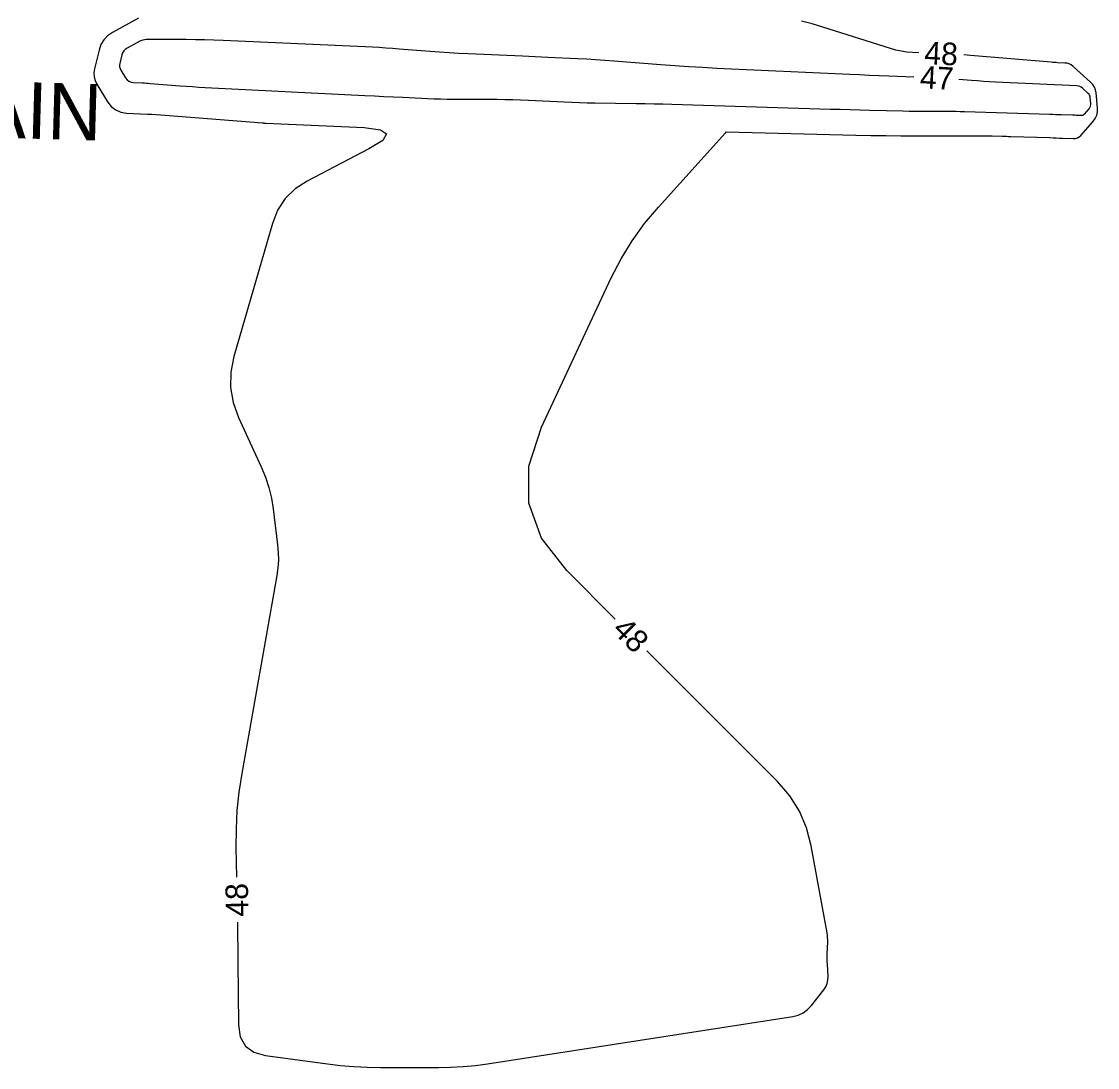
# Model space of a CAD drawing. Extents: x 2384780 to 2405861, y 547869 to 573706.
# Drawn here: x 2393690.5 to 2393786, y 552430.3 to 552523.1 of the extents above; entities that cross this region are included whole.
import ezdxf

# ---------------------------------------------------------------- set-up
doc = ezdxf.new("R2010")
doc.units = 0
doc.layers.add('Breaklines', color=7, linetype='Continuous')
doc.layers.add('Old_Level_60', color=7, linetype='Continuous')

msp = doc.modelspace()

# ---------------------------------------------------------------- linework, layer by layer
at = {"layer": 'Old_Level_60'}
for points in [[(2393700.87825, 552523.3955), (2393698.55925, 552522.11225), (2393698.13725, 552521.823), (2393697.79975, 552521.46925), (2393697.5465, 552521.05075), (2393697.37775, 552520.5675), (2393696.965, 552518.884), (2393696.912, 552518.52875), (2393696.92975, 552518.1845), (2393697.01825, 552517.8515), (2393697.17775, 552517.52975)], [(2393770.165, 552520.32725), (2393769.588, 552520.34775), (2393769.0925, 552520.3825), (2393768.60275, 552520.45025), (2393768.119, 552520.55175), (2393767.641, 552520.6865), (2393761.64025, 552522.59975), (2393760.6915, 552522.88175), (2393759.734, 552523.12625)], [(2393769.706, 552518.1705), (2393767.50675, 552518.249), (2393766.63925, 552518.28125), (2393765.772, 552518.31575), (2393764.9045, 552518.3525), (2393764.0375, 552518.3915), (2393752.23525, 552518.9385), (2393750.99075, 552519.0015), (2393749.74725, 552519.07475), (2393748.504, 552519.15825), (2393747.26175, 552519.25225), (2393743.07425, 552519.58675), (2393742.2695, 552519.64775), (2393741.4645, 552519.7015), (2393740.659, 552519.74875), (2393739.85325, 552519.789), (2393737.21975, 552519.90925), (2393736.6555, 552519.935), (2393736.09125, 552519.96), (2393735.52675, 552519.985), (2393734.9625, 552520.00925), (2393730.1385, 552520.2165), (2393729.296, 552520.25675), (2393728.45425, 552520.3055), (2393727.61275, 552520.3625), (2393726.772, 552520.42775), (2393724.026, 552520.65425), (2393723.4375, 552520.70025), (2393722.8485, 552520.74075), (2393722.25925, 552520.77575), (2393721.6695, 552520.80525), (2393708.39575, 552521.409), (2393707.57275, 552521.442), (2393706.74975, 552521.46675), (2393705.9265, 552521.48275), (2393705.103, 552521.49025), (2393701.86075, 552521.50275), (2393701.56475, 552521.48575), (2393701.27825, 552521.43175), (2393701.001, 552521.34125), (2393700.733, 552521.214), (2393699.8735, 552520.73825), (2393699.706, 552520.6235), (2393699.572, 552520.48325), (2393699.47175, 552520.31725), (2393699.40475, 552520.1255), (2393699.22125, 552519.37775), (2393699.19775, 552519.21975), (2393699.20575, 552519.067), (2393699.245, 552518.919), (2393699.31575, 552518.776)], [(2393743.19475, 552470.0735), (2393738.89875, 552474.36975), (2393736.665, 552477.26), (2393735.54775, 552480.34625), (2393735.547, 552483.6285), (2393736.6625, 552487.10675), (2393742.85525, 552500.33675), (2393743.72375, 552502.02725), (2393744.71075, 552503.639), (2393745.8155, 552505.1725), (2393747.03875, 552506.62725), (2393753.0055, 552513.21475), (2393753.013, 552513.22425), (2393753.019, 552513.2345), (2393753.02325, 552513.2455), (2393753.026, 552513.25725), (2393753.03275, 552513.29675), (2393753.03525, 552513.304), (2393753.03925, 552513.30925), (2393753.04525, 552513.31225), (2393753.053, 552513.31325), (2393764.57, 552513.02375), (2393765.9055, 552512.9945), (2393767.241, 552512.974), (2393768.57675, 552512.96225), (2393769.91275, 552512.959), (2393775.60825, 552512.96425), (2393775.8775, 552512.96325), (2393776.14675, 552512.96025), (2393776.41575, 552512.955), (2393776.685, 552512.94775), (2393777.564, 552512.92), (2393777.75225, 552512.914), (2393777.94075, 552512.90825), (2393778.129, 552512.90225), (2393778.3175, 552512.8965), (2393781.798, 552512.791), (2393782.08325, 552512.78175), (2393782.3685, 552512.771), (2393782.6535, 552512.759), (2393782.93875, 552512.74575), (2393783.87, 552512.7), (2393784.061, 552512.71025), (2393784.2355, 552512.76), (2393784.3935, 552512.84975), (2393784.5345, 552512.979), (2393785.62425, 552514.20475), (2393785.82425, 552514.47825), (2393785.95725, 552514.7735), (2393786.0235, 552515.0905), (2393786.023, 552515.4295), (2393785.89325, 552516.7595), (2393785.84225, 552517.033), (2393785.74525, 552517.283), (2393785.60175, 552517.5095), (2393785.41225, 552517.713), (2393783.8535, 552519.11725), (2393783.6945, 552519.2385), (2393783.5225, 552519.32775), (2393783.33725, 552519.385), (2393783.139, 552519.4105), (2393782.47, 552519.44125), (2393782.3265, 552519.4485), (2393782.18325, 552519.45725), (2393782.04025, 552519.46725), (2393781.89725, 552519.479), (2393774.75675, 552520.092), (2393774.16025, 552520.1395)], [(2393699.31575, 552518.776), (2393699.725, 552518.112), (2393699.86375, 552517.9335), (2393700.031, 552517.80275), (2393700.22625, 552517.72), (2393700.44975, 552517.68525), (2393701.24225, 552517.64875), (2393701.412, 552517.64025), (2393701.5815, 552517.63025), (2393701.75125, 552517.619), (2393701.92075, 552517.606), (2393704.53875, 552517.3965), (2393705.09975, 552517.3535), (2393705.66125, 552517.315), (2393706.223, 552517.2805), (2393706.785, 552517.25), (2393720.98475, 552516.53525), (2393721.82675, 552516.49325), (2393722.669, 552516.4525), (2393723.511, 552516.4125), (2393724.35325, 552516.3735), (2393727.1045, 552516.248), (2393727.694, 552516.2245), (2393728.284, 552516.20775), (2393728.87375, 552516.19775), (2393729.464, 552516.19425), (2393732.71675, 552516.194), (2393733.41375, 552516.1895), (2393734.1105, 552516.1765), (2393734.80675, 552516.15475), (2393735.50325, 552516.12425), (2393738.6685, 552515.966), (2393739.34675, 552515.93525), (2393740.02525, 552515.91075), (2393740.704, 552515.8925), (2393741.383, 552515.8805), (2393745.0715, 552515.833), (2393745.86175, 552515.821), (2393746.652, 552515.80525), (2393747.44225, 552515.78625), (2393748.23225, 552515.76375), (2393762.32225, 552515.32975), (2393763.18925, 552515.30375), (2393764.05625, 552515.27875), (2393764.92325, 552515.25525), (2393765.79025, 552515.23275), (2393768.7525, 552515.15825), (2393769.29475, 552515.1465), (2393769.837, 552515.138), (2393770.37925, 552515.13325), (2393770.9215, 552515.132), (2393772.69325, 552515.13375), (2393773.07275, 552515.1325), (2393773.4525, 552515.12825), (2393773.832, 552515.12075), (2393774.2115, 552515.11025), (2393781.779, 552514.8715), (2393782.037, 552514.86325), (2393782.29525, 552514.85525), (2393782.55325, 552514.84725), (2393782.8115, 552514.8395), (2393783.79425, 552514.80975), (2393783.90525, 552514.806), (2393784.016, 552514.802), (2393784.12675, 552514.79725), (2393784.23775, 552514.792), (2393784.5995, 552514.77425), (2393784.674, 552514.77825), (2393784.74175, 552514.7975), (2393784.803, 552514.8325), (2393784.858, 552514.88275), (2393785.2815, 552515.359), (2393785.35925, 552515.4655), (2393785.411, 552515.58025), (2393785.43675, 552515.7035), (2393785.4365, 552515.835), (2393785.386, 552516.352), (2393785.36625, 552516.45825), (2393785.3285, 552516.5555), (2393785.27275, 552516.6435), (2393785.199, 552516.7225), (2393784.692, 552517.17925), (2393784.57875, 552517.26575), (2393784.456, 552517.3295), (2393784.324, 552517.37025), (2393784.18275, 552517.3885), (2393776.9835, 552517.7195), (2393776.4435, 552517.747), (2393775.90375, 552517.77975), (2393775.36475, 552517.818), (2393774.82575, 552517.8615), (2393773.6995, 552517.95825)], [(2393697.17775, 552517.52975), (2393698.14225, 552515.96425), (2393698.46525, 552515.549), (2393698.85375, 552515.24525), (2393699.308, 552515.05275), (2393699.82775, 552514.9715), (2393701.671, 552514.88675), (2393702.06575, 552514.867), (2393702.46025, 552514.84375), (2393702.85475, 552514.81725), (2393703.249, 552514.7875), (2393711.88975, 552514.0955), (2393711.91875, 552514.0935), (2393711.94775, 552514.0915), (2393711.97675, 552514.08975), (2393712.00575, 552514.088), (2393712.1005, 552514.08325), (2393712.12075, 552514.08225), (2393712.141, 552514.08125), (2393712.1615, 552514.08025), (2393712.18175, 552514.0795), (2393720.928, 552513.6805), (2393722.3595, 552513.498), (2393722.90625, 552513.121), (2393722.56775, 552512.55), (2393721.344, 552511.78475), (2393715.854, 552508.94275), (2393714.7785, 552508.25075), (2393713.90525, 552507.393), (2393713.234, 552506.36925), (2393712.76475, 552505.17975), (2393709.35025, 552493.37825), (2393709.073, 552491.992), (2393709.04925, 552490.62475), (2393709.27875, 552489.27675), (2393709.762, 552487.948), (2393711.78325, 552483.5755), (2393712.15875, 552482.6735), (2393712.46075, 552481.7505), (2393712.6895, 552480.80675), (2393712.845, 552479.842), (2393713.23275, 552476.657), (2393713.2905, 552475.975), (2393713.29725, 552475.2945), (2393713.2535, 552474.6155), (2393713.159, 552473.93775), (2393710.04425, 552456.36425), (2393709.79425, 552454.7235), (2393709.62525, 552453.0765), (2393709.53675, 552451.42325), (2393709.529, 552449.7635), (2393709.58, 552447.164)], [(2393709.657, 552443.16475), (2393709.6755, 552442.004), (2393709.6915, 552440.83975), (2393709.7045, 552439.67575), (2393709.76075, 552434.06275), (2393709.92025, 552432.99025), (2393710.375, 552432.17825), (2393711.1245, 552431.62675), (2393712.16925, 552431.336), (2393717.65075, 552430.59775), (2393718.82675, 552430.45925), (2393720.00525, 552430.3605), (2393721.1865, 552430.301), (2393722.3705, 552430.281), (2393727.5025, 552430.2805), (2393728.6005, 552430.3015), (2393729.6955, 552430.3645), (2393730.787, 552430.46975), (2393731.8755, 552430.617), (2393758.966, 552434.8155), (2393759.45475, 552434.93575), (2393759.896, 552435.138), (2393760.2895, 552435.42225), (2393760.63525, 552435.78825), (2393761.71975, 552437.159), (2393761.9, 552437.432), (2393762.0235, 552437.723), (2393762.09025, 552438.032), (2393762.1, 552438.359), (2393762.039, 552439.45675), (2393762.02875, 552439.692), (2393762.02425, 552439.92725), (2393762.0255, 552440.16275), (2393762.03225, 552440.398), (2393762.07275, 552441.38775), (2393762.07575, 552441.5995), (2393762.06675, 552441.81025), (2393762.04625, 552442.02025), (2393762.014, 552442.2295), (2393760.60425, 552449.956), (2393760.191, 552451.5535), (2393759.556, 552453.0345), (2393758.699, 552454.39925), (2393757.62, 552455.6475), (2393746.02325, 552467.245)]]:
    msp.add_lwpolyline(points, dxfattribs=at)

# ---------------------------------------------------------------- texts
at = {"layer": 'Breaklines'}
msp.add_text('RETAIN', height=5, rotation=358.3806722, dxfattribs=at).set_placement((2393673.05125, 552513.21625))
at = {"layer": 'Old_Level_60'}
for s, rotation, p in [('48', 357.30875, (2393770.6145, 552519.326)), ('47', 356.9570694, (2393770.22075, 552517.1755)), ('48', 314.9983833, (2393742.8385, 552469.0155)), ('48', 91.1032694, (2393710.648, 552443.68025))]:
    msp.add_text(s, height=2, rotation=rotation, dxfattribs=at).set_placement(p)

doc.saveas('drawing.dxf')
